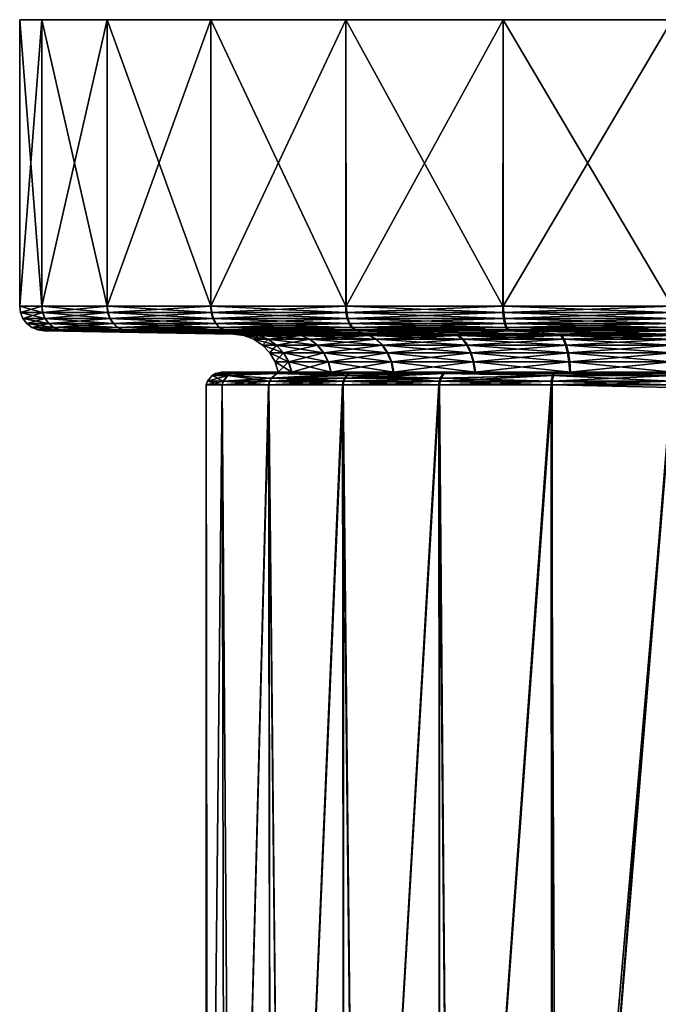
# Model space of a CAD drawing. Extents: x -0.15 to 0.15, y -0.635 to -0.003.
# Tile 644 of 656: x -0.021 to 0, y -0.034 to -0.003. Entities that reach past the tile are written whole.
import ezdxf

# ---------------------------------------------------------------- set-up
doc = ezdxf.new("R2010")
doc.units = 0
doc.layers.add('mesh', color=7, linetype='CONTINUOUS')

msp = doc.modelspace()

# ---------------------------------------------------------------- meshes
at = {"layer": 'mesh'}
mesh = msp.add_polyface(dxfattribs=at)
corners = [(0, -0.0025, 0.947056), (-0.020284, -0.0025, 0.94162), (-0.018187, -0.0025, 0.936556), (-0.021, -0.0025, 0.947056), (-0.018187, -0.0025, 0.957556), (-0.020284, -0.0025, 0.952491), (-0.014849, -0.0025, 0.961905), (-0.0105, -0.011919, 0.9289), (-0.010499, -0.011714, 0.928871), (-0.014848, -0.011714, 0.932208), (-0.014841, -0.011919, 0.932236), (-0.018185, -0.011714, 0.936557), (-0.018171, -0.011919, 0.936582), (-0.020283, -0.011714, 0.941621), (-0.020263, -0.011919, 0.941642), (-0.020998, -0.011714, 0.947056), (-0.020973, -0.011919, 0.947071), (-0.020282, -0.011714, 0.952491), (-0.018156, -0.011919, 0.957556), (-0.018179, -0.011714, 0.957569), (-0.014848, -0.011714, 0.961904), (-0.020255, -0.011919, 0.952499), (-0.01482, -0.011919, 0.961897), (-0.010487, -0.011714, 0.96525), (-0.0105, -0.0025, 0.965242), (-0.014849, -0.0025, 0.932206)]
mesh.append_faces([[corners[k] for k in face] for face in [(0, 1, 2, 2), (0, 3, 1, 1), (0, 4, 5, 5), (0, 6, 4, 4), (7, 8, 9, 9), (10, 9, 11, 11), (12, 11, 13, 13), (14, 13, 15, 15), (16, 15, 17, 17), (18, 19, 20, 20), (10, 7, 9, 9), (12, 10, 11, 11), (14, 12, 13, 13), (16, 14, 15, 15), (21, 16, 17, 17), (21, 19, 18, 18), (17, 19, 21, 21), (22, 18, 20, 20), (20, 23, 22, 22), (15, 3, 5, 5), (5, 17, 15, 15), (4, 17, 5, 5), (4, 19, 17, 17), (6, 19, 4, 4), (6, 20, 19, 19), (24, 20, 6, 6), (24, 23, 20, 20), (25, 9, 8, 8), (2, 9, 25, 25), (2, 11, 9, 9), (1, 11, 2, 2), (1, 13, 11, 11), (3, 13, 1, 1), (15, 13, 3, 3)]])
mesh = msp.add_polyface(dxfattribs=at)
corners = [(-0.014841, -0.011919, 0.932236), (-0.010461, -0.01211, 0.928968), (-0.0105, -0.011919, 0.9289), (-0.014786, -0.01211, 0.932291), (-0.010398, -0.012275, 0.929075), (-0.014698, -0.012275, 0.932379), (-0.010317, -0.012402, 0.929216), (-0.014583, -0.012402, 0.932494), (-0.010222, -0.012484, 0.92938), (-0.005423, -0.01211, 0.926876), (-0.005443, -0.011919, 0.926801), (-0.005391, -0.012275, 0.926997), (-0.005348, -0.012402, 0.927154), (-0.005299, -0.012484, 0.927337), (-0.014427, -0.012484, 0.961504), (-0.010291, -0.012402, 0.96491), (-0.010196, -0.012484, 0.964746), (-0.014561, -0.012402, 0.961638), (-0.010372, -0.012275, 0.965051), (-0.014676, -0.012275, 0.961753), (-0.010434, -0.01211, 0.965159), (-0.014764, -0.01211, 0.961842), (-0.010473, -0.011919, 0.965227), (-0.005413, -0.011919, 0.967318), (-0.005393, -0.01211, 0.967243), (-0.005361, -0.012275, 0.967122), (-0.005319, -0.012402, 0.966965), (-0.020284, -0.0025, 0.952491), (-0.021, -0.0025, 0.947056), (0, -0.0025, 0.947056), (-0.014849, -0.0025, 0.932206), (-0.0105, -0.0025, 0.928869), (-0.018187, -0.0025, 0.936556), (-0.00545, -0.011714, 0.926775), (-0.010499, -0.011714, 0.928871), (-0.010487, -0.011714, 0.96525), (-0.005434, -0.011714, 0.967338), (-0.014448, -0.012484, 0.932628), (-0.014292, -0.012514, 0.932764), (-0.01482, -0.011919, 0.961897), (-0.00527, -0.012484, 0.966782), (-0.005231, -0.012514, 0.966579), (-0.005435, -0.0025, 0.96734), (-0.0105, -0.0025, 0.965242), (-0.005435, -0.0025, 0.926771)]
mesh.append_faces([[corners[k] for k in face] for face in [(0, 1, 2, 2), (3, 4, 1, 1), (5, 6, 4, 4), (7, 8, 6, 6), (2, 9, 10, 10), (1, 9, 2, 2), (1, 11, 9, 9), (4, 11, 1, 1), (6, 12, 4, 4), (8, 13, 6, 6), (14, 15, 16, 16), (17, 18, 15, 15), (19, 20, 18, 18), (21, 22, 20, 20), (23, 20, 22, 22), (24, 20, 23, 23), (24, 18, 20, 20), (25, 15, 18, 18), (26, 16, 15, 15), (27, 28, 29, 29), (29, 30, 31, 31), (32, 30, 29, 29), (10, 33, 34, 34), (22, 35, 36, 36), (2, 10, 34, 34), (37, 38, 8, 8), (39, 35, 22, 22), (23, 22, 36, 36), (40, 41, 16, 16), (42, 35, 43, 43), (42, 36, 35, 35), (31, 33, 44, 44), (31, 34, 33, 33), (30, 34, 31, 31)]])
mesh = msp.add_polyface(dxfattribs=at)
corners = [(-0.005443, -0.011919, 0.926801), (-0.000015, -0.01211, 0.926161), (-0.000015, -0.011919, 0.926082), (-0.005423, -0.01211, 0.926876), (-0.000015, -0.012275, 0.926285), (-0.005391, -0.012275, 0.926997), (-0.000015, -0.012402, 0.926448), (-0.010398, -0.012275, 0.929075), (-0.005348, -0.012402, 0.927154), (-0.005361, -0.012275, 0.967122), (-0.010372, -0.012275, 0.965051), (-0.005393, -0.01211, 0.967243), (0.000015, -0.011919, 0.968029), (-0.005413, -0.011919, 0.967318), (0.000015, -0.01211, 0.967951), (0.000015, -0.012275, 0.967826), (-0.005319, -0.012402, 0.966965), (0.005443, -0.011919, 0.96731), (0.005423, -0.01211, 0.967235), (0.005391, -0.012275, 0.967115), (0.000015, -0.012402, 0.967664), (0.005393, -0.01211, 0.926868), (0.005361, -0.012275, 0.926989), (0.005319, -0.012402, 0.927146), (0, -0.0025, 0.947056), (-0.0105, -0.0025, 0.928869), (-0.005435, -0.0025, 0.926771), (0, -0.0025, 0.926056), (-0.005435, -0.0025, 0.96734), (-0.0105, -0.0025, 0.965242), (0, -0.0025, 0.968056), (0.005435, -0.0025, 0.96734), (-0.014849, -0.0025, 0.961905), (-0.005434, -0.011714, 0.967338), (0, -0.011714, 0.968054), (0, -0.011714, 0.926058), (-0.00545, -0.011714, 0.926775), (0.005413, -0.011919, 0.926793)]
mesh.append_faces([[corners[k] for k in face] for face in [(0, 1, 2, 2), (3, 1, 0, 0), (3, 4, 1, 1), (5, 4, 3, 3), (5, 6, 4, 4), (7, 8, 5, 5), (9, 10, 11, 11), (12, 11, 13, 13), (14, 11, 12, 12), (14, 9, 11, 11), (15, 9, 14, 14), (15, 16, 9, 9), (17, 14, 12, 12), (18, 15, 14, 14), (19, 20, 15, 15), (1, 21, 2, 2), (4, 22, 1, 1), (6, 23, 4, 4), (24, 25, 26, 26), (26, 27, 24, 24), (24, 28, 29, 29), (24, 30, 28, 28), (31, 30, 24, 24), (29, 32, 24, 24), (13, 33, 34, 34), (2, 35, 36, 36), (0, 2, 36, 36), (12, 13, 34, 34), (2, 37, 35, 35), (30, 33, 28, 28), (30, 34, 33, 33), (31, 34, 30, 30), (26, 35, 27, 27), (26, 36, 35, 35)]])
mesh = msp.add_polyface(dxfattribs=at)
corners = [(-0.014786, -0.01211, 0.932291), (-0.010461, -0.01211, 0.928968), (-0.014841, -0.011919, 0.932236), (-0.014698, -0.012275, 0.932379), (-0.010398, -0.012275, 0.929075), (-0.018171, -0.011919, 0.936582), (-0.018103, -0.01211, 0.936621), (-0.017995, -0.012275, 0.936683), (-0.014583, -0.012402, 0.932494), (-0.020263, -0.011919, 0.941642), (-0.020187, -0.01211, 0.941662), (-0.020067, -0.012275, 0.941695), (-0.017855, -0.012402, 0.936765), (-0.020973, -0.011919, 0.947071), (-0.020895, -0.01211, 0.947071), (-0.020771, -0.012275, 0.947071), (-0.01991, -0.012402, 0.941737), (-0.020255, -0.011919, 0.952499), (-0.020179, -0.01211, 0.952478), (-0.020059, -0.012275, 0.952446), (-0.020608, -0.012402, 0.947071), (-0.018088, -0.01211, 0.957516), (-0.01798, -0.012275, 0.957454), (-0.018156, -0.011919, 0.957556), (-0.01482, -0.011919, 0.961897), (-0.014764, -0.01211, 0.961842), (-0.014676, -0.012275, 0.961753), (-0.01784, -0.012402, 0.957373), (-0.010434, -0.01211, 0.965159), (-0.010473, -0.011919, 0.965227)]
mesh.append_faces([[corners[k] for k in face] for face in [(0, 1, 2, 2), (3, 4, 0, 0), (5, 0, 2, 2), (6, 0, 5, 5), (6, 3, 0, 0), (7, 3, 6, 6), (7, 8, 3, 3), (9, 6, 5, 5), (10, 6, 9, 9), (10, 7, 6, 6), (11, 7, 10, 10), (11, 12, 7, 7), (13, 10, 9, 9), (14, 10, 13, 13), (14, 11, 10, 10), (15, 11, 14, 14), (15, 16, 11, 11), (17, 14, 13, 13), (18, 14, 17, 17), (18, 15, 14, 14), (19, 15, 18, 18), (19, 20, 15, 15), (19, 21, 22, 22), (18, 21, 19, 19), (18, 23, 21, 21), (17, 23, 18, 18), (24, 21, 23, 23), (25, 21, 24, 24), (25, 22, 21, 21), (26, 22, 25, 25), (26, 27, 22, 22), (25, 28, 26, 26), (24, 29, 25, 25)]])
mesh = msp.add_polyface(dxfattribs=at)
corners = [(-0.017855, -0.012402, 0.936765), (-0.014583, -0.012402, 0.932494), (-0.017995, -0.012275, 0.936683), (-0.01769, -0.012484, 0.936859), (-0.014448, -0.012484, 0.932628), (-0.01991, -0.012402, 0.941737), (-0.020067, -0.012275, 0.941695), (-0.019726, -0.012484, 0.941785), (-0.020608, -0.012402, 0.947071), (-0.020771, -0.012275, 0.947071), (-0.020418, -0.012484, 0.947071), (-0.019902, -0.012402, 0.952404), (-0.020059, -0.012275, 0.952446), (-0.019719, -0.012484, 0.952355), (-0.01784, -0.012402, 0.957373), (-0.017675, -0.012484, 0.957278), (-0.01798, -0.012275, 0.957454), (-0.014561, -0.012402, 0.961638), (-0.014676, -0.012275, 0.961753), (-0.019523, -0.012514, 0.941825), (-0.013638, -0.01262, 0.943384), (-0.017504, -0.012514, 0.93695), (-0.020212, -0.012514, 0.947056), (-0.014122, -0.01262, 0.947055), (-0.013647, -0.01262, 0.950695), (-0.019523, -0.012514, 0.952287), (-0.017504, -0.012514, 0.957162), (-0.01223, -0.01262, 0.954116), (-0.014292, -0.012514, 0.961348), (-0.014427, -0.012484, 0.961504)]
mesh.append_faces([[corners[k] for k in face] for face in [(0, 1, 2, 2), (3, 4, 0, 0), (5, 0, 6, 6), (5, 3, 0, 0), (7, 3, 5, 5), (8, 5, 9, 9), (8, 7, 5, 5), (10, 7, 8, 8), (11, 8, 12, 12), (11, 10, 8, 8), (13, 10, 11, 11), (13, 14, 15, 15), (11, 14, 13, 13), (11, 16, 14, 14), (12, 16, 11, 11), (17, 14, 18, 18), (17, 15, 14, 14), (19, 20, 21, 21), (22, 23, 19, 19), (22, 24, 23, 23), (25, 24, 22, 22), (26, 27, 25, 25), (3, 21, 4, 4), (7, 21, 3, 3), (19, 21, 7, 7), (10, 19, 7, 7), (22, 19, 10, 10), (13, 22, 10, 10), (25, 22, 13, 13), (13, 15, 25, 25), (15, 26, 25, 25), (28, 26, 15, 15), (29, 28, 15, 15)]])
mesh = msp.add_polyface(dxfattribs=at)
corners = [(-0.013313, -0.012665, 0.943472), (-0.013468, -0.012784, 0.94704), (-0.013005, -0.012784, 0.943555), (-0.013786, -0.012665, 0.94704), (-0.013013, -0.012784, 0.950526), (-0.013321, -0.012665, 0.950608), (-0.011671, -0.012784, 0.953776), (-0.011947, -0.012665, 0.953935), (-0.013184, -0.012973, 0.94704), (-0.012731, -0.012973, 0.943628), (-0.012739, -0.012973, 0.950453), (-0.01295, -0.01322, 0.947041), (-0.012513, -0.01322, 0.950393), (-0.014583, -0.012402, 0.932494), (-0.010317, -0.012402, 0.929216), (-0.014698, -0.012275, 0.932379), (-0.014448, -0.012484, 0.932628), (-0.010222, -0.012484, 0.92938), (-0.017855, -0.012402, 0.936765), (-0.014427, -0.012484, 0.961504), (-0.017675, -0.012484, 0.957278), (-0.014561, -0.012402, 0.961638), (-0.010291, -0.012402, 0.96491), (-0.014676, -0.012275, 0.961753), (-0.010372, -0.012275, 0.965051), (-0.013638, -0.01262, 0.943384), (-0.011931, -0.012665, 0.940148), (-0.01223, -0.01262, 0.939995), (-0.013647, -0.01262, 0.950695), (-0.014122, -0.01262, 0.947055), (-0.01223, -0.01262, 0.954116), (-0.017504, -0.012514, 0.93695), (-0.014292, -0.012514, 0.932764), (-0.019523, -0.012514, 0.941825), (-0.019523, -0.012514, 0.952287), (-0.017504, -0.012514, 0.957162), (-0.009999, -0.01262, 0.957031), (-0.014292, -0.012514, 0.961348), (-0.010196, -0.012484, 0.964746)]
mesh.append_faces([[corners[k] for k in face] for face in [(0, 1, 2, 2), (3, 1, 0, 0), (3, 4, 1, 1), (5, 4, 3, 3), (5, 6, 4, 4), (7, 6, 5, 5), (2, 8, 9, 9), (1, 8, 2, 2), (1, 10, 8, 8), (4, 10, 1, 1), (8, 11, 9, 9), (10, 12, 8, 8), (13, 14, 15, 15), (16, 17, 13, 13), (18, 16, 13, 13), (19, 20, 21, 21), (21, 22, 19, 19), (23, 24, 21, 21), (25, 0, 26, 26), (26, 27, 25, 25), (28, 5, 3, 3), (3, 29, 28, 28), (0, 29, 3, 3), (0, 25, 29, 29), (5, 28, 30, 30), (31, 27, 32, 32), (31, 25, 27, 27), (33, 29, 25, 25), (34, 30, 28, 28), (35, 36, 30, 30), (37, 36, 35, 35), (31, 32, 16, 16), (19, 38, 37, 37)]])
mesh = msp.add_polyface(dxfattribs=at)
corners = [(-0.005348, -0.012402, 0.927154), (-0.000015, -0.012402, 0.926448), (-0.005391, -0.012275, 0.926997), (-0.000015, -0.012484, 0.926637), (-0.005299, -0.012484, 0.927337), (-0.010317, -0.012402, 0.929216), (-0.005319, -0.012402, 0.966965), (-0.010291, -0.012402, 0.96491), (-0.005361, -0.012275, 0.967122), (-0.00527, -0.012484, 0.966782), (-0.010196, -0.012484, 0.964746), (0.000015, -0.012402, 0.967664), (0.000015, -0.012275, 0.967826), (0.000015, -0.012484, 0.967474), (0.005348, -0.012402, 0.966958), (0.00527, -0.012484, 0.927329), (-0.00364, -0.01262, 0.933409), (-0.003553, -0.012665, 0.933735), (0.000016, -0.012665, 0.933269), (0, -0.01262, 0.932934), (0.003584, -0.012665, 0.933743), (-0.007061, -0.01262, 0.934826), (-0.006879, -0.012665, 0.935108), (-0.003671, -0.01262, 0.960694), (-0.003584, -0.012665, 0.960368), (-0.006907, -0.012665, 0.958987), (-0.007061, -0.01262, 0.959285), (0, -0.01262, 0.961177), (-0.000016, -0.012665, 0.960842), (0, -0.012514, 0.926844), (-0.005232, -0.012514, 0.927532), (-0.005231, -0.012514, 0.966579), (0, -0.012514, 0.96727), (0.003655, -0.01262, 0.960696), (-0.010222, -0.012484, 0.92938), (0.005299, -0.012484, 0.966774), (0.005231, -0.012514, 0.927532)]
mesh.append_faces([[corners[k] for k in face] for face in [(0, 1, 2, 2), (0, 3, 1, 1), (4, 3, 0, 0), (5, 4, 0, 0), (6, 7, 8, 8), (9, 10, 6, 6), (11, 6, 12, 12), (11, 9, 6, 6), (13, 9, 11, 11), (14, 13, 11, 11), (3, 15, 1, 1), (16, 17, 18, 18), (18, 19, 16, 16), (20, 19, 18, 18), (17, 21, 22, 22), (17, 16, 21, 21), (23, 24, 25, 25), (25, 26, 23, 23), (24, 27, 28, 28), (24, 23, 27, 27), (29, 16, 19, 19), (30, 16, 29, 29), (30, 21, 16, 16), (31, 27, 23, 23), (32, 27, 31, 31), (32, 33, 27, 27), (3, 30, 29, 29), (4, 30, 3, 3), (34, 30, 4, 4), (13, 31, 9, 9), (32, 31, 13, 13), (35, 32, 13, 13), (29, 36, 3, 3)]])
mesh = msp.add_polyface(dxfattribs=at)
corners = [(-0.006879, -0.012665, 0.935108), (-0.009512, -0.012784, 0.937521), (-0.00672, -0.012784, 0.935384), (-0.009737, -0.012665, 0.937296), (-0.011656, -0.012784, 0.940308), (-0.011931, -0.012665, 0.940148), (-0.013005, -0.012784, 0.943555), (-0.013313, -0.012665, 0.943472), (-0.011947, -0.012665, 0.953935), (-0.009534, -0.012784, 0.956568), (-0.011671, -0.012784, 0.953776), (-0.00976, -0.012665, 0.956793), (-0.006748, -0.012784, 0.958711), (-0.006907, -0.012665, 0.958987), (-0.009334, -0.012973, 0.956367), (-0.006605, -0.012973, 0.958466), (-0.009975, -0.01262, 0.937057), (-0.007061, -0.01262, 0.934826), (-0.01223, -0.01262, 0.939995), (-0.009999, -0.01262, 0.957031), (-0.01223, -0.01262, 0.954116), (-0.013321, -0.012665, 0.950608), (-0.007061, -0.01262, 0.959285), (-0.010106, -0.012514, 0.929552), (-0.005232, -0.012514, 0.927532), (-0.014292, -0.012514, 0.932764), (-0.014292, -0.012514, 0.961348), (-0.010106, -0.012514, 0.96456), (-0.003671, -0.01262, 0.960694), (-0.005231, -0.012514, 0.966579), (-0.010222, -0.012484, 0.92938), (-0.010196, -0.012484, 0.964746)]
mesh.append_faces([[corners[k] for k in face] for face in [(0, 1, 2, 2), (3, 1, 0, 0), (3, 4, 1, 1), (5, 4, 3, 3), (5, 6, 4, 4), (7, 6, 5, 5), (8, 9, 10, 10), (11, 9, 8, 8), (11, 12, 9, 9), (13, 12, 11, 11), (9, 14, 10, 10), (12, 15, 9, 9), (16, 3, 0, 0), (0, 17, 16, 16), (3, 18, 5, 5), (3, 16, 18, 18), (19, 11, 8, 8), (8, 20, 19, 19), (21, 20, 8, 8), (11, 22, 13, 13), (11, 19, 22, 22), (23, 17, 24, 24), (23, 16, 17, 17), (25, 16, 23, 23), (25, 18, 16, 16), (26, 22, 19, 19), (27, 22, 26, 26), (27, 28, 22, 22), (29, 28, 27, 27), (23, 24, 30, 30), (30, 25, 23, 23), (31, 27, 26, 26), (29, 27, 31, 31)]])
mesh = msp.add_polyface(dxfattribs=at)
corners = [(-0.006326, -0.013838, 0.93607), (-0.005054, -0.013838, 0.933465), (-0.003267, -0.013838, 0.934807), (-0.00722, -0.013838, 0.934589), (-0.003743, -0.013838, 0.933162), (-0.00379, -0.013845, 0.932973), (-0.005595, -0.013845, 0.933588), (-0.003553, -0.012665, 0.933735), (-0.00672, -0.012784, 0.935384), (-0.003471, -0.012784, 0.934043), (-0.006879, -0.012665, 0.935108), (-0.006907, -0.012665, 0.958987), (-0.003501, -0.012784, 0.96006), (-0.006748, -0.012784, 0.958711), (-0.003584, -0.012665, 0.960368), (-0.000016, -0.012784, 0.960523), (-0.006579, -0.012973, 0.93563), (-0.003397, -0.012973, 0.934317), (-0.003427, -0.012973, 0.959787), (-0.006605, -0.012973, 0.958466), (-0.000015, -0.012973, 0.96024), (-0.006462, -0.01322, 0.935833), (-0.003337, -0.01322, 0.934543), (-0.003366, -0.01322, 0.959561), (-0.006488, -0.01322, 0.958263), (-0.000015, -0.01322, 0.960006), (-0.006376, -0.013513, 0.935982), (-0.003293, -0.013513, 0.934709), (-0.003322, -0.013513, 0.959395), (-0.006402, -0.013513, 0.958114), (-0.000015, -0.013513, 0.959834), (-0.006351, -0.013838, 0.958027), (-0.003295, -0.013838, 0.959297), (-0.007237, -0.013838, 0.959621), (-0.003738, -0.013838, 0.961066), (-0.000015, -0.013838, 0.959732)]
mesh.append_faces([[corners[k] for k in face] for face in [(0, 1, 2, 2), (0, 3, 1, 1), (1, 4, 2, 2), (1, 5, 4, 4), (1, 3, 6, 6), (7, 8, 9, 9), (10, 8, 7, 7), (11, 12, 13, 13), (14, 12, 11, 11), (14, 15, 12, 12), (9, 16, 17, 17), (8, 16, 9, 9), (13, 18, 19, 19), (12, 18, 13, 13), (12, 20, 18, 18), (17, 21, 22, 22), (16, 21, 17, 17), (19, 23, 24, 24), (18, 23, 19, 19), (18, 25, 23, 23), (22, 26, 27, 27), (21, 26, 22, 22), (24, 28, 29, 29), (23, 28, 24, 24), (23, 30, 28, 28), (26, 2, 27, 27), (26, 0, 2, 2), (28, 31, 29, 29), (28, 32, 31, 31), (30, 32, 28, 28), (32, 33, 31, 31), (32, 34, 33, 33), (35, 34, 32, 32)]])
mesh = msp.add_polyface(dxfattribs=at)
corners = [(0.000015, -0.013838, 0.934379), (-0.000018, -0.013838, 0.932654), (0.002001, -0.013838, 0.932694), (-0.001421, -0.013838, 0.932625), (-0.003267, -0.013838, 0.934807), (-0.003743, -0.013838, 0.933162), (-0.000016, -0.013845, 0.932472), (0.001888, -0.013845, 0.932595), (-0.001919, -0.013845, 0.932599), (-0.000016, -0.012665, 0.960842), (-0.000016, -0.012784, 0.960523), (-0.003584, -0.012665, 0.960368), (0.003471, -0.012784, 0.960069), (0.000016, -0.012665, 0.933269), (-0.003471, -0.012784, 0.934043), (0.000016, -0.012784, 0.933588), (-0.003553, -0.012665, 0.933735), (-0.000015, -0.012973, 0.96024), (-0.003501, -0.012784, 0.96006), (0.003397, -0.012973, 0.959795), (-0.003397, -0.012973, 0.934317), (0.000015, -0.012973, 0.933871), (-0.000015, -0.01322, 0.960006), (-0.003427, -0.012973, 0.959787), (0.003337, -0.01322, 0.959569), (-0.003337, -0.01322, 0.934543), (0.000015, -0.01322, 0.934105), (-0.000015, -0.013513, 0.959834), (-0.003366, -0.01322, 0.959561), (0.003293, -0.013513, 0.959402), (-0.003293, -0.013513, 0.934709), (0.000015, -0.013513, 0.934277), (0.003295, -0.013838, 0.934815), (-0.000015, -0.013838, 0.959732), (-0.003295, -0.013838, 0.959297), (0.003267, -0.013838, 0.959304), (0.000016, -0.013838, 0.961556), (-0.003738, -0.013838, 0.961066)]
mesh.append_faces([[corners[k] for k in face] for face in [(0, 1, 2, 2), (0, 3, 1, 1), (4, 3, 0, 0), (4, 5, 3, 3), (3, 6, 1, 1), (2, 1, 7, 7), (3, 5, 8, 8), (9, 10, 11, 11), (9, 12, 10, 10), (13, 14, 15, 15), (16, 14, 13, 13), (10, 17, 18, 18), (10, 19, 17, 17), (15, 20, 21, 21), (14, 20, 15, 15), (17, 22, 23, 23), (17, 24, 22, 22), (19, 24, 17, 17), (21, 25, 26, 26), (20, 25, 21, 21), (22, 27, 28, 28), (22, 29, 27, 27), (24, 29, 22, 22), (26, 30, 31, 31), (25, 30, 26, 26), (31, 0, 32, 32), (30, 0, 31, 31), (30, 4, 0, 0), (27, 33, 34, 34), (29, 33, 27, 27), (29, 35, 33, 33), (33, 36, 37, 37), (35, 36, 33, 33)]])
mesh = msp.add_polyface(dxfattribs=at)
corners = [(-0.014089, -0.013838, 0.943628), (-0.012241, -0.013838, 0.94376), (-0.012677, -0.013838, 0.947041), (-0.013978, -0.013838, 0.94333), (-0.012875, -0.013838, 0.940385), (-0.014091, -0.013845, 0.943296), (-0.012638, -0.013845, 0.939777), (-0.012731, -0.012973, 0.943628), (-0.01295, -0.01322, 0.947041), (-0.012505, -0.01322, 0.943689), (-0.013184, -0.012973, 0.94704), (-0.012513, -0.01322, 0.950393), (-0.012778, -0.013513, 0.947041), (-0.012347, -0.013513, 0.950348), (-0.0145, -0.013838, 0.947056), (-0.012249, -0.013838, 0.950322), (-0.014002, -0.013838, 0.950824), (-0.010986, -0.013838, 0.953381), (-0.01255, -0.013838, 0.954319), (-0.014197, -0.013881, 0.950876), (-0.012724, -0.013881, 0.95442), (-0.014702, -0.013881, 0.947071), (-0.014205, -0.013881, 0.943266), (-0.01274, -0.013881, 0.939719), (-0.014307, -0.013944, 0.943239), (-0.014807, -0.013944, 0.947072), (-0.014299, -0.013944, 0.950903), (-0.012907, -0.014031, 0.939622), (-0.012891, -0.014031, 0.954517), (-0.014958, -0.014136, 0.947072)]
mesh.append_faces([[corners[k] for k in face] for face in [(0, 1, 2, 2), (1, 3, 4, 4), (0, 3, 1, 1), (5, 6, 4, 4), (5, 3, 0, 0), (4, 3, 5, 5), (7, 8, 9, 9), (10, 11, 8, 8), (8, 12, 9, 9), (8, 13, 12, 12), (11, 13, 8, 8), (13, 2, 12, 12), (2, 14, 0, 0), (15, 14, 2, 2), (15, 16, 14, 14), (17, 18, 16, 16), (5, 0, 14, 14), (19, 18, 20, 20), (19, 16, 18, 18), (21, 16, 19, 19), (21, 14, 16, 16), (22, 14, 21, 21), (22, 5, 14, 14), (23, 5, 22, 22), (23, 6, 5, 5), (22, 24, 23, 23), (21, 24, 22, 22), (21, 25, 24, 24), (19, 25, 21, 21), (19, 26, 25, 25), (20, 26, 19, 19), (24, 27, 23, 23), (20, 28, 26, 26), (26, 29, 25, 25)]])
mesh = msp.add_polyface(dxfattribs=at)
corners = [(-0.010971, -0.013838, 0.940704), (-0.012875, -0.013838, 0.940385), (-0.010879, -0.013838, 0.937469), (-0.012241, -0.013838, 0.94376), (-0.01158, -0.013845, 0.93819), (-0.011656, -0.012784, 0.940308), (-0.01141, -0.012973, 0.94045), (-0.009512, -0.012784, 0.937521), (-0.012731, -0.012973, 0.943628), (-0.013005, -0.012784, 0.943555), (-0.013013, -0.012784, 0.950526), (-0.011426, -0.012973, 0.953634), (-0.012739, -0.012973, 0.950453), (-0.011671, -0.012784, 0.953776), (-0.009334, -0.012973, 0.956367), (-0.012505, -0.01322, 0.943689), (-0.011208, -0.01322, 0.940567), (-0.011223, -0.01322, 0.953518), (-0.012513, -0.01322, 0.950393), (-0.009168, -0.01322, 0.956202), (-0.012339, -0.013513, 0.943734), (-0.011059, -0.013513, 0.940654), (-0.012778, -0.013513, 0.947041), (-0.011074, -0.013513, 0.953432), (-0.012347, -0.013513, 0.950348), (-0.009046, -0.013513, 0.956081), (-0.012677, -0.013838, 0.947041), (-0.012249, -0.013838, 0.950322), (-0.010986, -0.013838, 0.953381), (-0.014002, -0.013838, 0.950824), (-0.008974, -0.013838, 0.956009), (-0.01255, -0.013838, 0.954319), (-0.010242, -0.013838, 0.95732), (-0.010323, -0.013845, 0.936755), (-0.010209, -0.013838, 0.936876)]
mesh.append_faces([[corners[k] for k in face] for face in [(0, 1, 2, 2), (3, 1, 0, 0), (2, 1, 4, 4), (5, 6, 7, 7), (5, 8, 6, 6), (9, 8, 5, 5), (10, 11, 12, 12), (13, 11, 10, 10), (13, 14, 11, 11), (6, 15, 16, 16), (8, 15, 6, 6), (12, 17, 18, 18), (11, 17, 12, 12), (11, 19, 17, 17), (14, 19, 11, 11), (16, 20, 21, 21), (15, 20, 16, 16), (15, 22, 20, 20), (18, 23, 24, 24), (17, 23, 18, 18), (17, 25, 23, 23), (20, 0, 21, 21), (20, 3, 0, 0), (22, 3, 20, 20), (22, 26, 3, 3), (24, 27, 26, 26), (23, 27, 24, 24), (23, 28, 27, 27), (25, 28, 23, 23), (28, 29, 27, 27), (30, 31, 28, 28), (30, 32, 31, 31), (2, 33, 34, 34)]])
mesh = msp.add_polyface(dxfattribs=at)
corners = [(-0.008203, -0.013838, 0.935099), (-0.006326, -0.013838, 0.93607), (-0.008953, -0.013838, 0.938081), (-0.00722, -0.013838, 0.934589), (-0.010209, -0.013838, 0.936876), (-0.010879, -0.013838, 0.937469), (-0.010971, -0.013838, 0.940704), (-0.007305, -0.013845, 0.934434), (-0.00889, -0.013845, 0.935495), (-0.00672, -0.012784, 0.935384), (-0.009312, -0.012973, 0.937722), (-0.006579, -0.012973, 0.93563), (-0.009512, -0.012784, 0.937521), (-0.01141, -0.012973, 0.94045), (-0.009534, -0.012784, 0.956568), (-0.006605, -0.012973, 0.958466), (-0.009334, -0.012973, 0.956367), (-0.009147, -0.01322, 0.937888), (-0.006462, -0.01322, 0.935833), (-0.011208, -0.01322, 0.940567), (-0.006488, -0.01322, 0.958263), (-0.009168, -0.01322, 0.956202), (-0.009025, -0.013513, 0.93801), (-0.006376, -0.013513, 0.935982), (-0.011059, -0.013513, 0.940654), (-0.009046, -0.013513, 0.956081), (-0.011223, -0.01322, 0.953518), (-0.006402, -0.013513, 0.958114), (-0.008974, -0.013838, 0.956009), (-0.010986, -0.013838, 0.953381), (-0.006351, -0.013838, 0.958027), (-0.010242, -0.013838, 0.95732), (-0.007237, -0.013838, 0.959621)]
mesh.append_faces([[corners[k] for k in face] for face in [(0, 1, 2, 2), (0, 3, 1, 1), (2, 4, 0, 0), (2, 5, 4, 4), (6, 5, 2, 2), (0, 7, 3, 3), (0, 4, 8, 8), (9, 10, 11, 11), (12, 10, 9, 9), (12, 13, 10, 10), (14, 15, 16, 16), (11, 17, 18, 18), (10, 17, 11, 11), (10, 19, 17, 17), (13, 19, 10, 10), (16, 20, 21, 21), (15, 20, 16, 16), (18, 22, 23, 23), (17, 22, 18, 18), (17, 24, 22, 22), (19, 24, 17, 17), (21, 25, 26, 26), (21, 27, 25, 25), (20, 27, 21, 21), (22, 1, 23, 23), (22, 2, 1, 1), (24, 2, 22, 22), (24, 6, 2, 2), (25, 28, 29, 29), (27, 28, 25, 25), (27, 30, 28, 28), (30, 31, 28, 28), (30, 32, 31, 31)]])
mesh = msp.add_polyface(dxfattribs=at)
corners = [(-0.008203, -0.013838, 0.935099), (-0.00889, -0.013845, 0.935495), (-0.007305, -0.013845, 0.934434), (-0.005595, -0.013845, 0.933588), (-0.00722, -0.013838, 0.934589), (-0.01158, -0.013845, 0.93819), (-0.012875, -0.013838, 0.940385), (-0.012638, -0.013845, 0.939777), (-0.010521, -0.014031, 0.957599), (-0.012946, -0.014136, 0.954548), (-0.012891, -0.014031, 0.954517), (-0.007433, -0.014031, 0.959963), (-0.010565, -0.014136, 0.957644), (-0.010879, -0.013838, 0.937469), (-0.010323, -0.013845, 0.936755), (-0.00382, -0.013881, 0.932859), (-0.007365, -0.013881, 0.934332), (-0.01274, -0.013881, 0.939719), (-0.010209, -0.013838, 0.936876), (-0.010384, -0.013881, 0.957462), (-0.007237, -0.013838, 0.959621), (-0.007337, -0.013881, 0.959796), (-0.010242, -0.013838, 0.95732), (-0.012724, -0.013881, 0.95442), (-0.01255, -0.013838, 0.954319), (-0.010482, -0.013944, 0.936597), (-0.00379, -0.013881, 0.96126), (-0.003817, -0.013944, 0.961363), (-0.007461, -0.014031, 0.934165), (-0.003848, -0.013944, 0.932757), (-0.012907, -0.014031, 0.939622), (-0.007493, -0.014136, 0.93411), (-0.010588, -0.014136, 0.93649), (-0.007465, -0.014136, 0.960017), (-0.003856, -0.014136, 0.961508)]
mesh.append_faces([[corners[k] for k in face] for face in [(0, 1, 2, 2), (3, 4, 2, 2), (5, 6, 7, 7), (8, 9, 10, 10), (11, 12, 8, 8), (13, 5, 14, 14), (15, 3, 16, 16), (16, 1, 14, 14), (16, 2, 1, 1), (3, 2, 16, 16), (14, 5, 17, 17), (1, 18, 14, 14), (19, 20, 21, 21), (19, 22, 20, 20), (23, 22, 19, 19), (23, 24, 22, 22), (5, 7, 17, 17), (14, 25, 16, 16), (17, 25, 14, 14), (26, 27, 21, 21), (16, 28, 29, 29), (25, 28, 16, 16), (17, 30, 25, 25), (19, 10, 23, 23), (19, 8, 10, 10), (21, 8, 19, 19), (21, 11, 8, 8), (27, 11, 21, 21), (25, 31, 28, 28), (25, 32, 31, 31), (30, 32, 25, 25), (27, 33, 11, 11), (27, 34, 33, 33)]])
mesh = msp.add_polyface(dxfattribs=at)
corners = [(0.002001, -0.013838, 0.932694), (0.001888, -0.013845, 0.932595), (0.003759, -0.013845, 0.932965), (-0.001421, -0.013838, 0.932625), (-0.001919, -0.013845, 0.932599), (-0.000016, -0.013845, 0.932472), (-0.005054, -0.013838, 0.933465), (-0.005595, -0.013845, 0.933588), (-0.00379, -0.013845, 0.932973), (0.00379, -0.013881, 0.932851), (-0.000016, -0.013881, 0.932354), (-0.00382, -0.013881, 0.932859), (-0.000018, -0.013838, 0.932654), (-0.003743, -0.013838, 0.933162), (0.000016, -0.013881, 0.961757), (0.003768, -0.013838, 0.961057), (0.00382, -0.013881, 0.961252), (0.000016, -0.013838, 0.961556), (-0.00379, -0.013881, 0.96126), (-0.003738, -0.013838, 0.961066), (-0.007337, -0.013881, 0.959796), (-0.007237, -0.013838, 0.959621), (0.003817, -0.013944, 0.932749), (-0.000016, -0.013944, 0.932248), (-0.003848, -0.013944, 0.932757), (-0.007365, -0.013881, 0.934332), (-0.003817, -0.013944, 0.961363), (0.000016, -0.013944, 0.961863), (0.003848, -0.013944, 0.961354), (-0.000016, -0.014136, 0.932098), (-0.007461, -0.014031, 0.934165), (-0.003887, -0.014136, 0.932612), (-0.003856, -0.014136, 0.961508), (0.000016, -0.014136, 0.962013), (0.003887, -0.014136, 0.961499)]
mesh.append_faces([[corners[k] for k in face] for face in [(0, 1, 2, 2), (3, 4, 5, 5), (6, 7, 8, 8), (9, 1, 10, 10), (9, 2, 1, 1), (10, 4, 11, 11), (10, 5, 4, 4), (1, 5, 10, 10), (1, 12, 5, 5), (11, 8, 7, 7), (4, 8, 11, 11), (4, 13, 8, 8), (14, 15, 16, 16), (14, 17, 15, 15), (18, 17, 14, 14), (18, 19, 17, 17), (20, 19, 18, 18), (20, 21, 19, 19), (10, 22, 9, 9), (10, 23, 22, 22), (11, 23, 10, 10), (11, 24, 23, 23), (25, 24, 11, 11), (14, 26, 18, 18), (14, 27, 26, 26), (16, 27, 14, 14), (16, 28, 27, 27), (24, 29, 23, 23), (30, 31, 24, 24), (27, 32, 26, 26), (27, 33, 32, 32), (28, 33, 27, 27), (28, 34, 33, 33)]])
mesh = msp.add_polyface(dxfattribs=at)
corners = [(-0.012915, -0.059181, 0.939593), (-0.012519, -0.062205, 0.938537), (-0.012519, -0.059181, 0.938792), (-0.014158, -0.059181, 0.95201), (-0.014158, -0.06276, 0.952312), (-0.014395, -0.059181, 0.950918), (-0.012915, -0.059181, 0.954518), (-0.012519, -0.059181, 0.955319), (-0.012519, -0.062205, 0.955574), (-0.012891, -0.014031, 0.954517), (-0.012946, -0.014136, 0.954548), (-0.014444, -0.014136, 0.950943), (-0.014307, -0.013944, 0.943239), (-0.012962, -0.014136, 0.939591), (-0.012907, -0.014031, 0.939622), (-0.014452, -0.014136, 0.9432), (-0.014807, -0.013944, 0.947072), (-0.014958, -0.014136, 0.947072), (-0.014299, -0.013944, 0.950903), (-0.012992, -0.014254, 0.939573), (-0.014486, -0.014254, 0.943191), (-0.014993, -0.014254, 0.947072), (-0.014478, -0.014254, 0.950952), (-0.012976, -0.014254, 0.954566), (-0.014158, -0.059181, 0.942102), (-0.014395, -0.059181, 0.943194), (-0.01494, -0.059181, 0.945711), (-0.015, -0.059181, 0.947056), (-0.01494, -0.059181, 0.9484)]
mesh.append_faces([[corners[k] for k in face] for face in [(0, 1, 2, 2), (3, 4, 5, 5), (6, 4, 3, 3), (7, 8, 6, 6), (9, 10, 11, 11), (12, 13, 14, 14), (12, 15, 13, 13), (16, 15, 12, 12), (16, 17, 15, 15), (18, 11, 17, 17), (9, 11, 18, 18), (15, 19, 13, 13), (15, 20, 19, 19), (17, 20, 15, 15), (17, 21, 20, 20), (11, 21, 17, 17), (11, 22, 21, 21), (10, 22, 11, 11), (10, 23, 22, 22), (19, 0, 2, 2), (19, 24, 0, 0), (20, 24, 19, 19), (20, 25, 24, 24), (20, 26, 25, 25), (21, 26, 20, 20), (21, 27, 26, 26), (21, 28, 27, 27), (22, 28, 21, 21), (22, 5, 28, 28), (22, 3, 5, 5), (23, 3, 22, 22), (23, 6, 3, 3), (23, 7, 6, 6)]])
mesh = msp.add_polyface(dxfattribs=at)
corners = [(-0.007461, -0.014031, 0.934165), (-0.007493, -0.014136, 0.93411), (-0.003887, -0.014136, 0.932612), (-0.012907, -0.014031, 0.939622), (-0.012962, -0.014136, 0.939591), (-0.010588, -0.014136, 0.93649), (-0.010521, -0.014031, 0.957599), (-0.010565, -0.014136, 0.957644), (-0.012946, -0.014136, 0.954548), (-0.007433, -0.014031, 0.959963), (-0.007465, -0.014136, 0.960017), (-0.000016, -0.013944, 0.932248), (-0.000016, -0.014136, 0.932098), (0.003856, -0.014136, 0.932604), (-0.003848, -0.013944, 0.932757), (0.003865, -0.014254, 0.932569), (-0.000016, -0.014254, 0.932063), (-0.003896, -0.014254, 0.932578), (-0.00751, -0.014254, 0.934079), (-0.010613, -0.014254, 0.936465), (-0.012992, -0.014254, 0.939573), (-0.012976, -0.014254, 0.954566), (-0.01059, -0.014254, 0.957669), (-0.007483, -0.014254, 0.960048), (-0.003856, -0.014136, 0.961508), (-0.003865, -0.014254, 0.961542), (0.000016, -0.014136, 0.962013), (0, -0.014338, 0.962056), (0.003887, -0.014136, 0.961499), (0.003896, -0.014254, 0.961534), (0.007493, -0.014136, 0.960001), (-0.01012, -0.059181, 0.935984), (-0.012519, -0.059181, 0.938792), (-0.012519, -0.059181, 0.955319), (-0.01012, -0.059181, 0.958127), (-0.007108, -0.059181, 0.960265), (0.003873, -0.059181, 0.932591)]
mesh.append_faces([[corners[k] for k in face] for face in [(0, 1, 2, 2), (3, 4, 5, 5), (6, 7, 8, 8), (9, 10, 7, 7), (11, 12, 13, 13), (14, 2, 12, 12), (12, 15, 13, 13), (12, 16, 15, 15), (2, 16, 12, 12), (2, 17, 16, 16), (1, 17, 2, 2), (1, 18, 17, 17), (5, 18, 1, 1), (5, 19, 18, 18), (4, 19, 5, 5), (4, 20, 19, 19), (7, 21, 8, 8), (7, 22, 21, 21), (10, 22, 7, 7), (10, 23, 22, 22), (24, 23, 10, 10), (24, 25, 23, 23), (26, 25, 24, 24), (26, 27, 25, 25), (28, 27, 26, 26), (28, 29, 27, 27), (30, 29, 28, 28), (19, 31, 18, 18), (20, 32, 19, 19), (22, 33, 21, 21), (23, 34, 22, 22), (25, 35, 23, 23), (36, 15, 16, 16)]])
mesh = msp.add_polyface(dxfattribs=at)
corners = [(-0.003896, -0.014254, 0.932578), (-0.003665, -0.059181, 0.93251), (-0.000016, -0.014254, 0.932063), (-0.00751, -0.014254, 0.934079), (-0.007108, -0.059181, 0.933847), (-0.007472, -0.059181, 0.934105), (-0.01012, -0.059181, 0.935984), (-0.010613, -0.014254, 0.936465), (-0.010555, -0.059181, 0.936493), (-0.012519, -0.059181, 0.938792), (-0.01059, -0.014254, 0.957669), (-0.010555, -0.059181, 0.957618), (-0.012519, -0.059181, 0.955319), (-0.01012, -0.059181, 0.958127), (-0.007483, -0.014254, 0.960048), (-0.007472, -0.059181, 0.960006), (-0.007108, -0.059181, 0.960265), (-0.003865, -0.014254, 0.961542), (-0.003873, -0.059181, 0.96152), (0, -0.014338, 0.962056), (0.007108, -0.059181, 0.933847), (0.003865, -0.014254, 0.932569), (0.003873, -0.059181, 0.932591), (0.007472, -0.059181, 0.934105), (0.007483, -0.014254, 0.934063), (0.01012, -0.059181, 0.935984), (0.010555, -0.059181, 0.936493), (0.01059, -0.014254, 0.936443), (0.012519, -0.059181, 0.938792), (0.012915, -0.059181, 0.939593), (0.012976, -0.014254, 0.939545), (0.014158, -0.059181, 0.942102), (0.014395, -0.059181, 0.943194), (0.014478, -0.014254, 0.94316), (0.01494, -0.059181, 0.945711), (0.014395, -0.059181, 0.950918), (0.014486, -0.014254, 0.950921), (0.01494, -0.059181, 0.9484), (0.014158, -0.059181, 0.95201), (0.012915, -0.059181, 0.954518), (0.012992, -0.014254, 0.954538), (0.012519, -0.059181, 0.955319), (0.010555, -0.059181, 0.957618), (0.010613, -0.014254, 0.957646), (0.01012, -0.059181, 0.958127), (0.007472, -0.059181, 0.960006), (0.00751, -0.014254, 0.960032), (0.007108, -0.059181, 0.960265), (0.003873, -0.059181, 0.96152), (0.003896, -0.014254, 0.961534), (0.003665, -0.059181, 0.961601), (-0.003665, -0.059181, 0.961601)]
mesh.append_faces([[corners[k] for k in face] for face in [(0, 1, 2, 2), (3, 4, 0, 0), (3, 5, 4, 4), (3, 6, 5, 5), (7, 8, 6, 6), (7, 9, 8, 8), (10, 11, 12, 12), (10, 13, 11, 11), (14, 15, 13, 13), (14, 16, 15, 15), (17, 18, 16, 16), (17, 19, 18, 18), (20, 21, 22, 22), (23, 24, 20, 20), (25, 24, 23, 23), (26, 27, 25, 25), (28, 27, 26, 26), (29, 30, 28, 28), (31, 30, 29, 29), (32, 33, 31, 31), (34, 33, 32, 32), (35, 36, 37, 37), (38, 36, 35, 35), (39, 40, 38, 38), (41, 40, 39, 39), (42, 43, 41, 41), (44, 43, 42, 42), (45, 46, 44, 44), (47, 46, 45, 45), (48, 49, 47, 47), (50, 49, 48, 48), (50, 19, 49, 49), (51, 18, 19, 19)]])
mesh = msp.add_polyface(dxfattribs=at)
corners = [(0.01012, -0.059181, 0.935984), (0.01012, -0.061735, 0.935768), (0.010555, -0.059181, 0.936493), (0.007472, -0.059181, 0.934105), (0.007108, -0.059181, 0.933847), (0.007108, -0.061377, 0.933662), (0.003873, -0.059181, 0.932591), (0.003665, -0.059181, 0.93251), (0.003665, -0.061153, 0.932344), (0, -0.059181, 0.932056), (0, -0.061077, 0.931896), (-0.003665, -0.059181, 0.93251), (-0.003665, -0.061153, 0.932344), (-0.003873, -0.059181, 0.932591), (-0.007108, -0.059181, 0.933847), (-0.007108, -0.061377, 0.933662), (-0.007472, -0.059181, 0.934105), (-0.01012, -0.059181, 0.935984), (-0.01012, -0.061735, 0.935768), (-0.010555, -0.059181, 0.936493), (-0.01012, -0.059181, 0.958127), (-0.01012, -0.061735, 0.958343), (-0.010555, -0.059181, 0.957618), (-0.007472, -0.059181, 0.960006), (-0.007108, -0.059181, 0.960265), (-0.007108, -0.061377, 0.96045), (-0.003873, -0.059181, 0.96152), (-0.003665, -0.059181, 0.961601), (-0.003665, -0.061153, 0.961767), (0, -0.059181, 0.962056), (0, -0.061077, 0.962216), (0.003665, -0.059181, 0.961601), (0.003665, -0.061153, 0.961767), (0.003873, -0.059181, 0.96152), (0.007108, -0.059181, 0.960265), (0.007108, -0.061377, 0.96045), (0.007472, -0.059181, 0.960006), (0.01012, -0.059181, 0.958127), (0.01012, -0.061735, 0.958343), (0.010555, -0.059181, 0.957618), (0.012519, -0.059181, 0.955319), (0.012519, -0.062205, 0.955574), (0.012915, -0.059181, 0.954518), (-0.000016, -0.014254, 0.932063), (-0.003896, -0.014254, 0.932578), (0, -0.014338, 0.962056)]
mesh.append_faces([[corners[k] for k in face] for face in [(0, 1, 2, 2), (3, 1, 0, 0), (4, 5, 3, 3), (6, 5, 4, 4), (7, 8, 6, 6), (9, 10, 7, 7), (11, 12, 9, 9), (13, 12, 11, 11), (14, 15, 13, 13), (16, 15, 14, 14), (17, 18, 16, 16), (19, 18, 17, 17), (20, 21, 22, 22), (23, 21, 20, 20), (24, 25, 23, 23), (26, 25, 24, 24), (27, 28, 26, 26), (29, 30, 27, 27), (31, 32, 29, 29), (33, 32, 31, 31), (34, 35, 33, 33), (36, 35, 34, 34), (37, 38, 36, 36), (39, 38, 37, 37), (40, 41, 39, 39), (42, 41, 40, 40), (43, 7, 6, 6), (43, 9, 7, 7), (43, 11, 9, 9), (44, 13, 11, 11), (44, 14, 13, 13), (29, 45, 31, 31), (27, 45, 29, 29)]])

doc.saveas('drawing.dxf')
